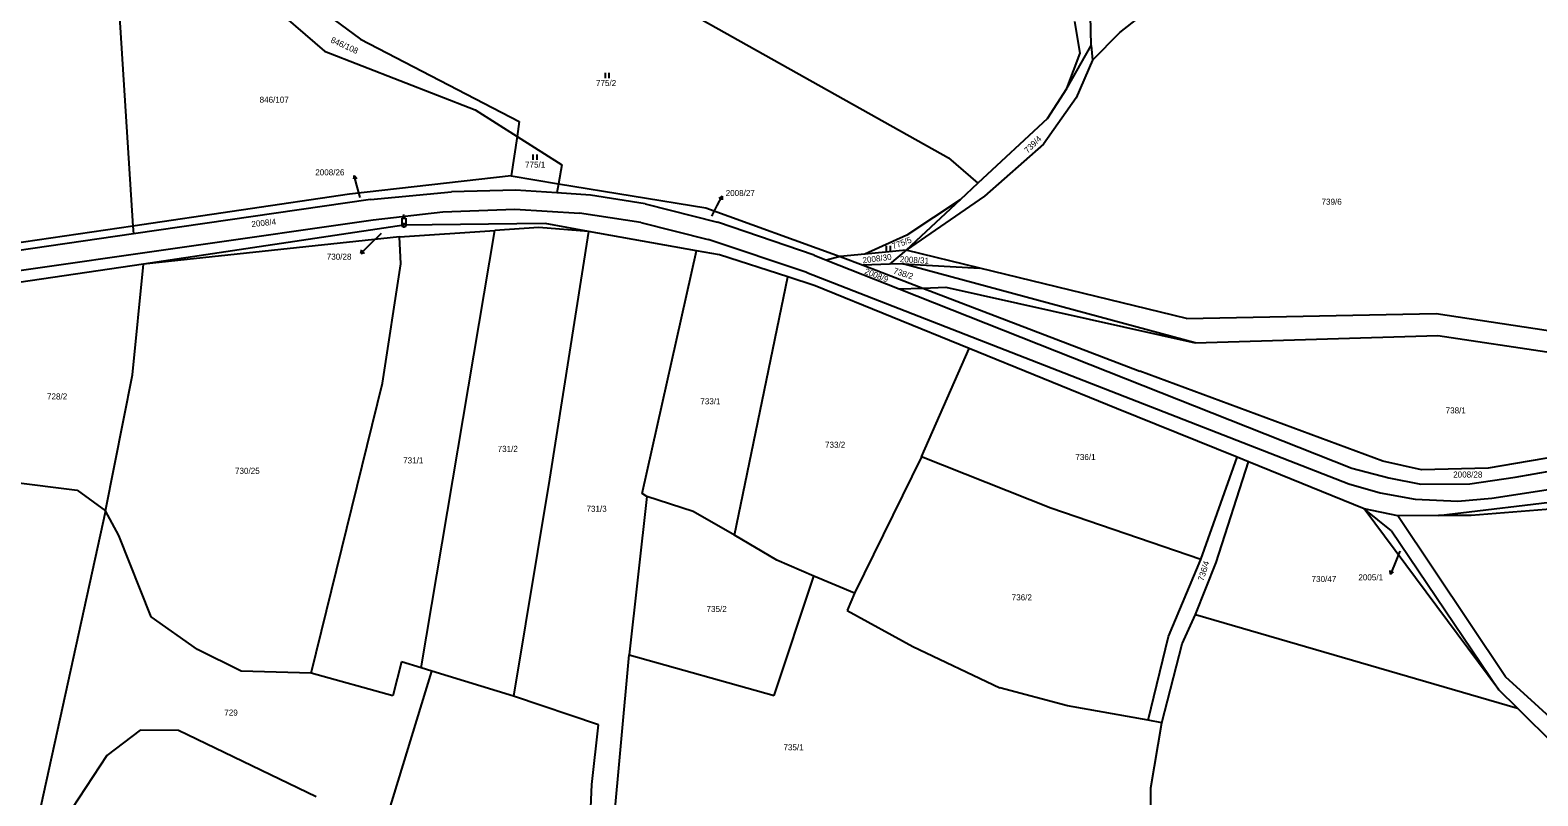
# Model space of a CAD drawing. Extents: x -795483 to -789093, y -1112258 to -1108741.
# Drawn here: x -790233.1 to -789808.8, y -1110189.2 to -1109973.8 of the extents above; entities that cross this region are included whole.
import ezdxf

# ---------------------------------------------------------------- set-up
doc = ezdxf.new("R2010")
doc.units = 0
for name, color, linetype in [('Komunikace', 7, 'Continuous'), ('Vrstva 1', 7, 'Continuous'), ('Vrstva 14', 7, 'Continuous'), ('Vrstva 16', 7, 'Continuous'), ('Vrstva 2', 7, 'Continuous'), ('Vrstva 23', 7, 'Continuous'), ('Vrstva 26', 7, 'Continuous')]:
    doc.layers.add(name, color=color, linetype=linetype)

msp = doc.modelspace()

# ---------------------------------------------------------------- linework, layer by layer
at = {"layer": 'Komunikace'}
for p, q in [((-790140.19, -1110020.94), (-790141.1, -1110017.58)), ((-790041.26, -1110026.14), (-790039.71, -1110023.16)), ((-790134.32, -1110031.06), (-790137.9, -1110034.59)), ((-789847.6, -1110120.41), (-789849.1, -1110124.13))]:
    msp.add_line(p, q, dxfattribs=at)
at = {"layer": 'Vrstva 1'}
for p, q in [((-790211.04, -1109921.24), (-790204.16, -1110028.93)), ((-790159.44, -1109962.03), (-790140.09, -1109976.39)), ((-790055.65, -1109964.26), (-789974.64, -1110009.74)), ((-789926.4, -1109974.48), (-789910.31, -1109961.81)), ((-790167.24, -1109965.02), (-790150.19, -1109979.79)), ((-789937.54, -1109980.28), (-789939.1, -1109971.39)), ((-789934.47, -1109978.12), (-789934.64, -1109969.74)), ((-790140.09, -1109976.39), (-790095.4, -1109999.54)), ((-789934.09, -1109982.26), (-789926.4, -1109974.48)), ((-790150.19, -1109979.79), (-790107.85, -1109996.21)), ((-789941.28, -1109990.22), (-789934.47, -1109978.12)), ((-789941.28, -1109990.22), (-789937.54, -1109980.28)), ((-789934.47, -1109978.12), (-789934.09, -1109982.26)), ((-789934.09, -1109982.26), (-789938.73, -1109992.83)), ((-789938.73, -1109992.83), (-789947.86, -1110005.91)), ((-789946.78, -1109998.73), (-789941.28, -1109990.22)), ((-790107.85, -1109996.21), (-790096.04, -1110003.72)), ((-790095.4, -1109999.54), (-790096.04, -1110003.72)), ((-789946.78, -1109998.73), (-789966.33, -1110016.9)), ((-790096.04, -1110003.72), (-790097.73, -1110014.84)), ((-790096.04, -1110003.72), (-790083.47, -1110011.7)), ((-789947.86, -1110005.91), (-789964.46, -1110020.52)), ((-789974.64, -1110009.74), (-789966.33, -1110016.9)), ((-790097.73, -1110014.84), (-790143.21, -1110019.94)), ((-790097.73, -1110014.84), (-790084.42, -1110017.02)), ((-790083.47, -1110011.7), (-790084.42, -1110017.02)), ((-790137.27, -1110021.46), (-790114.46, -1110019.27)), ((-790096.43, -1110018.85), (-790114.46, -1110019.27)), ((-790084.88, -1110019.62), (-790096.43, -1110018.85)), ((-790084.42, -1110017.02), (-790084.88, -1110019.62)), ((-790084.42, -1110017.02), (-790042.9, -1110023.81)), ((-789966.33, -1110016.9), (-789971.31, -1110021.52)), ((-790143.21, -1110019.94), (-790204.16, -1110028.93)), ((-790137.27, -1110021.46), (-790204.02, -1110031.17)), ((-790075.36, -1110020.26), (-790084.88, -1110019.62)), ((-790059.95, -1110022.72), (-790075.36, -1110020.26)), ((-790059.95, -1110022.72), (-790039.59, -1110027.82)), ((-789964.46, -1110020.52), (-789986.56, -1110035.69)), ((-789971.31, -1110021.52), (-789986.56, -1110035.69)), ((-789971.31, -1110021.52), (-789986.33, -1110031.47)), ((-790042.9, -1110023.81), (-790005.14, -1110037.48)), ((-790012.45, -1110037.14), (-790039.59, -1110027.82)), ((-790204.16, -1110028.93), (-790268.66, -1110038.45)), ((-790204.02, -1110031.17), (-790242.06, -1110036.7)), ((-790204.16, -1110028.93), (-790204.02, -1110031.17)), ((-790127.87, -1110028.72), (-790201.19, -1110039.62)), ((-790129.1, -1110032.01), (-790201.19, -1110039.62)), ((-790129.1, -1110032.01), (-790102.32, -1110030.18)), ((-790128.77, -1110039.6), (-790129.1, -1110032.01)), ((-790088.13, -1110028.27), (-790127.87, -1110028.72)), ((-790123.02, -1110153.19), (-790102.32, -1110030.18)), ((-790089.93, -1110029.31), (-790102.32, -1110030.18)), ((-790075.89, -1110030.46), (-790089.93, -1110029.31)), ((-790075.89, -1110030.46), (-790088.13, -1110028.27)), ((-790075.89, -1110030.46), (-790086.93, -1110100.13)), ((-790045.55, -1110035.9), (-790075.89, -1110030.46)), ((-789986.33, -1110031.47), (-789998.21, -1110036.81)), ((-790060.86, -1110104.14), (-790045.55, -1110035.9)), ((-790039.03, -1110037.07), (-790045.55, -1110035.9)), ((-789986.56, -1110035.69), (-789998.21, -1110036.81)), ((-789986.56, -1110035.69), (-789991.23, -1110039.71)), ((-789965.8, -1110040.77), (-789986.56, -1110035.69)), ((-790201.19, -1110039.62), (-790245.29, -1110046.17)), ((-790204.25, -1110070.78), (-790201.19, -1110039.62)), ((-790133.91, -1110073.16), (-790128.77, -1110039.6)), ((-790019.79, -1110043.26), (-790039.03, -1110037.07)), ((-790012.45, -1110037.14), (-790008.97, -1110038.52)), ((-790005.14, -1110037.48), (-790008.97, -1110038.52)), ((-790008.97, -1110038.52), (-789988.46, -1110046.64)), ((-789998.21, -1110036.81), (-790005.14, -1110037.48)), ((-790005.14, -1110037.48), (-789998.6, -1110039.98)), ((-789991.23, -1110039.71), (-789998.6, -1110039.98)), ((-789998.6, -1110039.98), (-789981.85, -1110046.4)), ((-789987.51, -1110039.58), (-789991.23, -1110039.71)), ((-789987.51, -1110039.58), (-789965.8, -1110040.77)), ((-789905.16, -1110061.77), (-789987.51, -1110039.58)), ((-790034.81, -1110115.88), (-790019.79, -1110043.26)), ((-790012.15, -1110045.72), (-790019.79, -1110043.26)), ((-789907.62, -1110054.99), (-789965.8, -1110040.77)), ((-789968.79, -1110063.38), (-790012.15, -1110045.72)), ((-789988.46, -1110046.64), (-789981.85, -1110046.4)), ((-789988.46, -1110046.64), (-789861.1, -1110097.05)), ((-789981.85, -1110046.4), (-789975.37, -1110046.16)), ((-789981.85, -1110046.4), (-789920.74, -1110069.81)), ((-789975.37, -1110046.16), (-789905.16, -1110061.77)), ((-789907.62, -1110054.99), (-789837.34, -1110053.53)), ((-789837.34, -1110053.53), (-789800.24, -1110059.16)), ((-789905.16, -1110061.77), (-789836.89, -1110059.76)), ((-789836.89, -1110059.76), (-789804.38, -1110064.56)), ((-789982.22, -1110093.89), (-789968.79, -1110063.38)), ((-789927.31, -1110080.28), (-789968.79, -1110063.38)), ((-789852.35, -1110095.07), (-789920.74, -1110069.81)), ((-790211.9, -1110109.02), (-790204.25, -1110070.78)), ((-790153.98, -1110154.69), (-790133.91, -1110073.16)), ((-789893.41, -1110093.99), (-789927.31, -1110080.28)), ((-789719.76, -1110079.39), (-789822.73, -1110097.04)), ((-789815.13, -1110099.55), (-789718.41, -1110082.65)), ((-789982.22, -1110093.89), (-790001.1, -1110132.19)), ((-789945.8, -1110108.34), (-789982.22, -1110093.89)), ((-789903.65, -1110122.7), (-789893.41, -1110093.99)), ((-789899.29, -1110123.57), (-789890.22, -1110095.28)), ((-789890.22, -1110095.28), (-789893.41, -1110093.99)), ((-789857.6, -1110108.47), (-789890.22, -1110095.28)), ((-789841.53, -1110097.56), (-789852.35, -1110095.07)), ((-790086.93, -1110100.13), (-790097.08, -1110161.21)), ((-789861.1, -1110097.05), (-789850.68, -1110099.76)), ((-789850.68, -1110099.76), (-789841.71, -1110101.53)), ((-789822.73, -1110097.04), (-789841.53, -1110097.56)), ((-789827.95, -1110101.43), (-789815.13, -1110099.55)), ((-790238.47, -1110100.87), (-790219.8, -1110103.26)), ((-790219.8, -1110103.26), (-790211.9, -1110109.02)), ((-790059.51, -1110104.98), (-790060.86, -1110104.14)), ((-789841.71, -1110101.53), (-789827.95, -1110101.43)), ((-790059.51, -1110104.98), (-790064.48, -1110149.55)), ((-790046.47, -1110109.24), (-790059.51, -1110104.98)), ((-789903.65, -1110122.7), (-789945.8, -1110108.34)), ((-789819.77, -1110159.38), (-789857.6, -1110108.47)), ((-789849.94, -1110114.7), (-789857.6, -1110108.47)), ((-789848.18, -1110110.47), (-789857.6, -1110108.47)), ((-789836.71, -1110110.39), (-789795.46, -1110105.47)), ((-789804.07, -1110108.53), (-789827.56, -1110110.32)), ((-790211.9, -1110109.02), (-790232.94, -1110205.25)), ((-790208.14, -1110115.95), (-790211.9, -1110109.02)), ((-790034.81, -1110115.88), (-790046.47, -1110109.24)), ((-789836.71, -1110110.39), (-789848.18, -1110110.47)), ((-789817.9, -1110155.75), (-789848.18, -1110110.47)), ((-789827.56, -1110110.32), (-789836.71, -1110110.39)), ((-790198.99, -1110138.89), (-790208.14, -1110115.95)), ((-790022.91, -1110122.91), (-790034.81, -1110115.88)), ((-789849.94, -1110114.7), (-789819.77, -1110159.38)), ((-790012.5, -1110127.42), (-790022.91, -1110122.91)), ((-789912.69, -1110144.38), (-789903.65, -1110122.7)), ((-789905.14, -1110138.2), (-789899.29, -1110123.57)), ((-790023.66, -1110161.02), (-790012.5, -1110127.42)), ((-790001.1, -1110132.19), (-790012.5, -1110127.42)), ((-790001.1, -1110132.19), (-790003.1, -1110137.11)), ((-790003.1, -1110137.11), (-789984.62, -1110147.21)), ((-789908.87, -1110146.44), (-789905.14, -1110138.2)), ((-789905.14, -1110138.2), (-789814.5, -1110164.59)), ((-790185.95, -1110148.05), (-790198.99, -1110138.89)), ((-789918.41, -1110167.91), (-789912.69, -1110144.38)), ((-789914.56, -1110168.71), (-789908.87, -1110146.44)), ((-790173.67, -1110154.19), (-790185.95, -1110148.05)), ((-790069.68, -1110205.97), (-790064.48, -1110149.55)), ((-790064.48, -1110149.55), (-790023.66, -1110161.02)), ((-789984.62, -1110147.21), (-789960.15, -1110158.87)), ((-790153.98, -1110154.69), (-790173.67, -1110154.19)), ((-790131.04, -1110161.09), (-790153.98, -1110154.69)), ((-790135.43, -1110204.27), (-790120.01, -1110154.19)), ((-790128.54, -1110151.56), (-790131.04, -1110161.09)), ((-790123.02, -1110153.19), (-790128.54, -1110151.56)), ((-790120.01, -1110154.19), (-790123.02, -1110153.19)), ((-790097.08, -1110161.21), (-790120.01, -1110154.19)), ((-789941.14, -1110163.92), (-789960.15, -1110158.87)), ((-789814.5, -1110164.59), (-789819.77, -1110159.38)), ((-789783.68, -1110186.91), (-789817.9, -1110155.75)), ((-790073.13, -1110169.24), (-790097.08, -1110161.21)), ((-789918.41, -1110167.91), (-789941.14, -1110163.92)), ((-789914.56, -1110168.71), (-789918.41, -1110167.91)), ((-789803.72, -1110175.23), (-789814.5, -1110164.59)), ((-790202.07, -1110170.75), (-790211.52, -1110177.92)), ((-790191.27, -1110170.86), (-790202.07, -1110170.75)), ((-790152.56, -1110189.52), (-790191.27, -1110170.86)), ((-790075.01, -1110186.04), (-790073.13, -1110169.24)), ((-789917.71, -1110187), (-789914.56, -1110168.71)), ((-790211.52, -1110177.92), (-790230.31, -1110206.48)), ((-790075.85, -1110206.96), (-790075.01, -1110186.04)), ((-789917.71, -1110205.69), (-789917.71, -1110187))]:
    msp.add_line(p, q, dxfattribs=at)
at = {"layer": 'Vrstva 16'}
for p, q in [((-790141.89, -1110014.68), (-790142.11, -1110015.78)), ((-790141.1, -1110017.58), (-790141.89, -1110014.68)), ((-790141.89, -1110014.68), (-790141.14, -1110015.52)), ((-790039.71, -1110023.16), (-790038.33, -1110020.5)), ((-790038.33, -1110020.5), (-790039.23, -1110021.15)), ((-790038.33, -1110020.5), (-790038.34, -1110021.61)), ((-790137.9, -1110034.59), (-790140.04, -1110036.7)), ((-790140.04, -1110036.7), (-790139.68, -1110035.64)), ((-790140.04, -1110036.7), (-790138.97, -1110036.35)), ((-789849.1, -1110124.13), (-789850.22, -1110126.91)), ((-789850.22, -1110126.91), (-789850.31, -1110125.8)), ((-789850.22, -1110126.91), (-789849.39, -1110126.17))]:
    msp.add_line(p, q, dxfattribs=at)
at = {"layer": 'Vrstva 2'}
for p, q in [((-790241.39, -1110042.24), (-790136.51, -1110027.23)), ((-790136.51, -1110027.23), (-790116.96, -1110024.9)), ((-790116.96, -1110024.9), (-790096.64, -1110024.17)), ((-790096.64, -1110024.17), (-790078.51, -1110025.31)), ((-790061.23, -1110027.9), (-790078.51, -1110025.31)), ((-790061.23, -1110027.9), (-790042.3, -1110032.71)), ((-790014.51, -1110042.04), (-790042.3, -1110032.71)), ((-790014.51, -1110042.04), (-789861.93, -1110101.43)), ((-789821.76, -1110105.49), (-789753.99, -1110095.08)), ((-789861.93, -1110101.43), (-789853.12, -1110104.03)), ((-789853.12, -1110104.03), (-789843.33, -1110105.8)), ((-789843.33, -1110105.8), (-789831.24, -1110106.33)), ((-789831.24, -1110106.33), (-789821.76, -1110105.49))]:
    msp.add_line(p, q, dxfattribs=at)
at = {"layer": 'Vrstva 23'}
for p, q in [((-790071.17, -1109987.36), (-790071.17, -1109985.86)), ((-790070.17, -1109985.86), (-790070.17, -1109987.36)), ((-790091.5, -1110010.31), (-790091.5, -1110008.81)), ((-790090.5, -1110008.81), (-790090.5, -1110010.31)), ((-789992.03, -1110036.05), (-789992.03, -1110034.55)), ((-789991.03, -1110034.55), (-789991.03, -1110036.05))]:
    msp.add_line(p, q, dxfattribs=at)
at = {"layer": 'Vrstva 26'}
for p, q in [((-790128.37, -1110028.72), (-790128.37, -1110026.72)), ((-790128.37, -1110026.72), (-790127.37, -1110026.72)), ((-790127.87, -1110026.72), (-790127.87, -1110025.72)), ((-790127.37, -1110026.72), (-790127.37, -1110028.72)), ((-790128.37, -1110028.62), (-790128.27, -1110028.42)), ((-790128.37, -1110028.82), (-790128.37, -1110028.62)), ((-790128.27, -1110029.02), (-790128.37, -1110028.82)), ((-790128.27, -1110028.42), (-790128.17, -1110028.32)), ((-790128.17, -1110029.12), (-790128.27, -1110029.02)), ((-790128.17, -1110028.32), (-790127.97, -1110028.22)), ((-790127.97, -1110029.22), (-790128.17, -1110029.12)), ((-790127.97, -1110028.22), (-790127.77, -1110028.22)), ((-790127.77, -1110029.22), (-790127.97, -1110029.22)), ((-790127.87, -1110028.72), (-790127.87, -1110028.72)), ((-790127.77, -1110028.22), (-790127.57, -1110028.32)), ((-790127.57, -1110029.12), (-790127.77, -1110029.22)), ((-790127.57, -1110028.32), (-790127.47, -1110028.42)), ((-790127.47, -1110029.02), (-790127.57, -1110029.12)), ((-790127.47, -1110028.42), (-790127.37, -1110028.62)), ((-790127.37, -1110028.82), (-790127.47, -1110029.02)), ((-790127.37, -1110028.62), (-790127.37, -1110028.82))]:
    msp.add_line(p, q, dxfattribs=at)

# ---------------------------------------------------------------- texts
at = {"layer": 'Vrstva 14'}
for s, rotation, p in [('846/108', 335.5561, (-790148.67, -1109977.19)), ('739/4', 44.6279, (-789952.33, -1110008.57)), ('2008/4', 6.2419, (-790170.69, -1110029.26)), ('775/5', 20.9957, (-789990.13, -1110035.51)), ('2008/30', 7.2889, (-789998.7, -1110039.45)), ('738/2', 341.9826, (-789990.29, -1110042.23)), ('2008/31', 356.5213, (-789988.35, -1110039.07)), ('2008/9', 338.5963, (-789998.4, -1110042.31)), ('736/4', 72.7342, (-789902.87, -1110128.92))]:
    msp.add_text(s, height=1.7, rotation=rotation, dxfattribs=at).set_placement(p)
for s, height, p in [('775/2', 1.7, (-790073.83, -1109989.56)), ('846/107', 1.7, (-790168.49, -1109994.25)), ('775/1', 1.7, (-790093.79, -1110012.51)), ('2008/26', 0.1, (-790140.19, -1110020.94)), ('739/6', 1.7, (-789869.64, -1110022.95)), ('2008/27', 0.1, (-790041.26, -1110026.14)), ('730/28', 0.1, (-790134.32, -1110031.06)), ('728/2', 1.7, (-790228.32, -1110077.73)), ('733/1', 1.7, (-790044.46, -1110079.08)), ('738/1', 1.7, (-789834.71, -1110081.65)), ('731/2', 1.7, (-790101.5, -1110092.47)), ('733/2', 1.7, (-790009.37, -1110091.32)), ('731/1', 1.7, (-790128.09, -1110095.72)), ('736/1', 1.7, (-789938.91, -1110094.77)), ('730/25', 1.7, (-790175.41, -1110098.65)), ('2008/28', 1.7, (-789832.59, -1110099.69)), ('731/3', 1.7, (-790076.5, -1110109.33)), ('2005/1', 0.1, (-789847.6, -1110120.41)), ('730/47', 1.7, (-789872.44, -1110129.08)), ('736/2', 1.7, (-789956.83, -1110134.24)), ('735/2', 1.7, (-790042.71, -1110137.51)), ('729', 1.7, (-790178.43, -1110166.66)), ('735/1', 1.7, (-790021.07, -1110176.42))]:
    msp.add_text(s, height=height, dxfattribs=at).set_placement(p)
at = {"layer": 'Vrstva 16'}
for s, p in [('2008/26', (-790152.83, -1110014.68)), ('2008/27', (-790037.33, -1110020.5)), ('730/28', (-790149.59, -1110038.4)), ('2005/1', (-789859.27, -1110128.61))]:
    msp.add_text(s, height=1.7, dxfattribs=at).set_placement(p)

doc.saveas('drawing.dxf')
